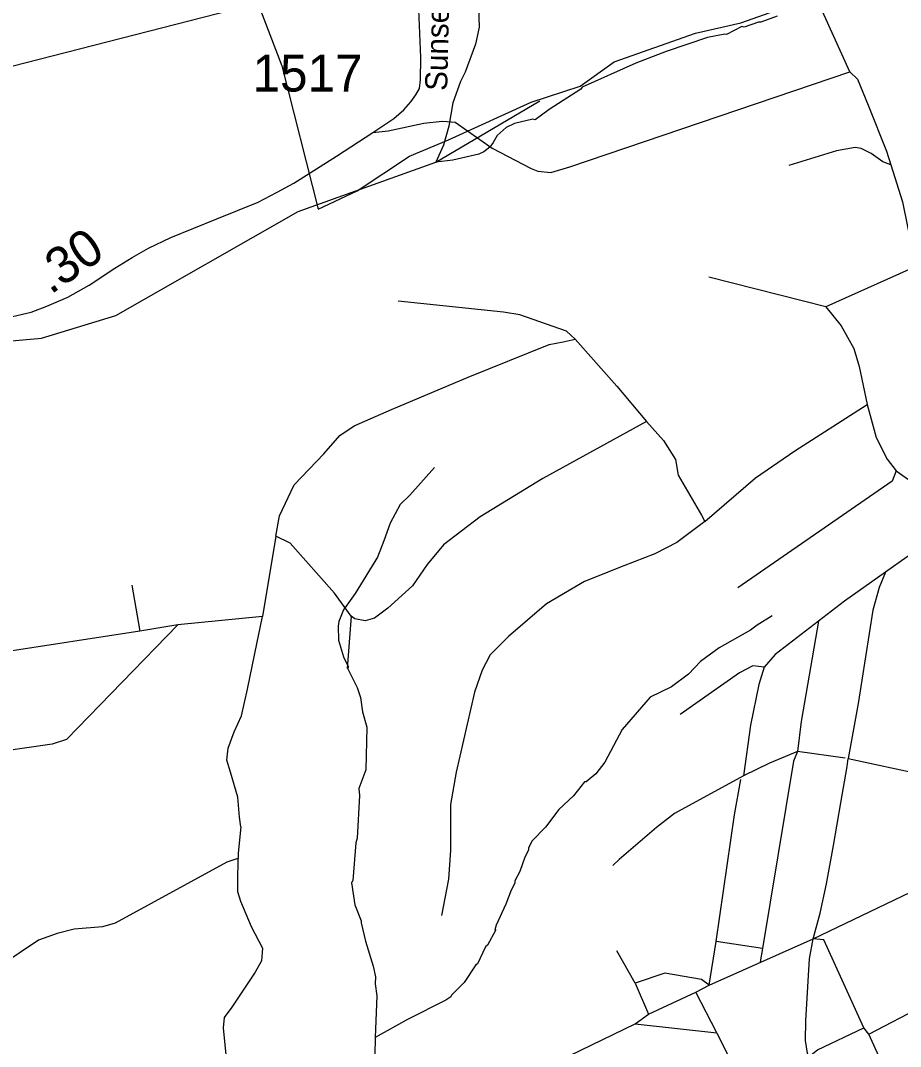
# Model space of a CAD drawing. Extents: x 1248224 to 1454986, y 825081 to 985870.
# Drawn here: x 1362257 to 1365233, y 886392 to 889863 of the extents above; entities that cross this region are included whole.
import ezdxf

# ---------------------------------------------------------------- set-up
doc = ezdxf.new("R2010")
doc.units = 0
for name, color, linetype in [('Exist Boundary Political City Limit New', 7, 'Continuous'), ('Exist Hydrographic Creek Single Shore', 7, 'Continuous'), ('Exist Hydrographic Misc Water Feature', 7, 'Continuous'), ('Exist Road Non-System Type 51', 7, 'Continuous'), ('Exist Road Secondary Mileage Hundredths English Label', 7, 'Continuous'), ('Exist Road Secondary Type 51 Attributed', 7, 'Continuous'), ('Exist Road Secondary Type 51 Label', 7, 'Continuous'), ('Exist Road Secondary Type 51 Number Label', 7, 'Continuous'), ('Map Preparation Boundary City Limit Buffer Line', 7, 'Continuous')]:
    doc.layers.add(name, color=color, linetype=linetype)

msp = doc.modelspace()

# ---------------------------------------------------------------- linework, layer by layer
at = {"layer": 'Exist Boundary Political City Limit New'}
msp.add_lwpolyline([(1361730.6, 889268.7), (1362210, 889352.3), (1362227.6, 889708.8), (1363059.9, 889922), (1363140, 889710.4), (1363263, 889225.1), (1363395, 889286.5), (1363572.6, 889404.4), (1363703.8, 889459.3), (1363983.8, 889587.2), (1364149.5, 889641.1), (1364264.8, 889723.7), (1364539.6, 889820.5), (1364692.9, 889855.9), (1365170.1, 890024.5)], dxfattribs=at)
at = {"layer": 'Exist Hydrographic Creek Single Shore'}
msp.add_lwpolyline([(1360414, 888237.2), (1360995.2, 888490.4), (1361282.1, 888635.6), (1361734.2, 888734.9), (1362327.2, 888788.6), (1362579.2, 888865.6), (1363196.2, 889217.6), (1363661.7, 889383.8), (1364013.2, 889591.9)], dxfattribs=at)
at = {"layer": 'Exist Hydrographic Misc Water Feature'}
for points in [[(1363803.4, 889971.3), (1363807.9, 889840.8), (1363795.2, 889783.5), (1363761.1, 889688.3), (1363744.4, 889656.7), (1363718.8, 889585.3), (1363705.1, 889505.5), (1363687.6, 889442), (1363661.7, 889383.8)], [(1364815.4, 889878.2), (1364760.9, 889857.4), (1364752.9, 889857.6), (1364704.5, 889840.7), (1364696.6, 889843), (1364644, 889816.1), (1364638.6, 889817.6), (1364579.7, 889805.6), (1364440.7, 889758.8), (1364337.9, 889719.1), (1364156, 889637.3), (1364151.9, 889631.3), (1364044.3, 889561.8), (1363997.6, 889526.9), (1363989.6, 889529.1), (1363927.2, 889514.5), (1363898.9, 889501.1), (1363868.4, 889473.9), (1363855.8, 889450.2), (1363843.5, 889434.4), (1363823.2, 889418.9), (1363807, 889411.2), (1363718.5, 889391.3), (1363661.7, 889383.8)], [(1363657.4, 888350.7), (1363573.3, 888256.6), (1363540.6, 888225.3), (1363507.2, 888162.1), (1363486, 888102.6), (1363464.6, 888047.1), (1363388.3, 887924.8), (1363348.8, 887869.7), (1363333.8, 887830.1), (1363331.5, 887814.2), (1363332.5, 887766.1), (1363349.2, 887709.7), (1363364.5, 887677.4), (1363364.3, 887669.4), (1363394.9, 887606.7), (1363406.2, 887572.4), (1363413.1, 887524.2), (1363427.9, 887471.9), (1363424.8, 887328), (1363401.3, 887264.5), (1363402.8, 887240.5), (1363395.6, 887096.7), (1363391.2, 887080.8), (1363380.4, 886953.1), (1363376.3, 886945.2), (1363387.5, 886871.3), (1363409.4, 886816.4), (1363408.7, 886809.9), (1363423.5, 886747.5), (1363450, 886663.4), (1363457.2, 886627.2), (1363456.6, 886603.2), (1363461.8, 886563.1), (1363456.3, 886422.1)], [(1364798.4, 887848.6), (1364747.7, 887817.8), (1364725.3, 887800.2), (1364619.9, 887740.7), (1364557, 887694.1), (1364515.9, 887651.1), (1364459, 887608.4), (1364386.2, 887574.1), (1364291.8, 887464.1), (1364233.4, 887353.5), (1364202.4, 887314.3), (1364169.8, 887287), (1364163.9, 887287.1), (1364126.9, 887239.9), (1364077.7, 887193.1), (1364032.4, 887134.1), (1363987.4, 887087.2), (1363974.9, 887063.4), (1363974.7, 887055.5), (1363962.2, 887031.7), (1363945.2, 886984.1), (1363928.5, 886952.4), (1363928.3, 886944.4), (1363915.8, 886920.8), (1363898.6, 886873.2), (1363865.1, 886801.9), (1363860.7, 886786), (1363864.7, 886785.9), (1363835.6, 886734.6), (1363829.4, 886728.7), (1363802.2, 886671.4), (1363796.9, 886668.1), (1363756.8, 886608.4), (1363713.9, 886565.4), (1363711.7, 886559.5), (1363695.4, 886547.8), (1363566, 886482.8), (1363456.3, 886422.1)], [(1363456.3, 886422.1), (1363455.3, 886363.3)]]:
    msp.add_lwpolyline(points, dxfattribs=at)
at = {"layer": 'Exist Road Non-System Type 51'}
for p, q in [((1365061.7, 889689.5), (1364947.1, 889944.1)), ((1363120.7, 888118.5), (1363074.8, 887846.4)), ((1362633.5, 887952.5), (1362660.3, 887796.5)), ((1363074.8, 887846.4), (1362788.6, 887817.9)), ((1363375, 887848.2), (1363361.4, 887670.2)), ((1364765.9, 886722.8), (1364609.9, 886746.7)), ((1364335.8, 886606), (1364273.9, 886715.7)), ((1365125.7, 886433.3), (1365528.8, 886643.3)), ((1364335.8, 886606), (1364381.1, 886501.1)), ((1364612.2, 886437.4), (1364540.8, 886575.7)), ((1364335.8, 886468.4), (1364612.2, 886437.4)), ((1364612.2, 886437.4), (1364657.5, 886344.4))]:
    msp.add_line(p, q, dxfattribs=at)
for points in [[(1363448.2, 889484.5), (1363499.8, 889490.1), (1363621, 889515.9), (1363682.7, 889522.6), (1363699.6, 889521.5), (1363726.5, 889519.3), (1363851.7, 889431.5), (1363983.3, 889362.7), (1364006.9, 889353.7), (1364050.5, 889349), (1364114.6, 889368), (1365061.7, 889689.5), (1365088, 889665), (1365123.9, 889577.4), (1365185.6, 889421.3)], [(1365200.1, 889375.3), (1365172.9, 889384.9), (1365133.5, 889413.6), (1365099.4, 889429.7), (1365079.7, 889433.3), (1365017, 889422.6), (1364855.8, 889372.4)], [(1365185.6, 889421.3), (1365200.1, 889375.3), (1365239.9, 889249.8), (1365270.5, 889099.8), (1365294.9, 889035.5)], [(1365294.9, 889035.5), (1364979.9, 888894.7)], [(1364979.9, 888894.7), (1364584.7, 888994.9)], [(1364133.1, 888785.6), (1364103.3, 888811.8), (1363945.7, 888867.4), (1363890.1, 888876.4), (1363533.7, 888914)], [(1364979.9, 888894.7), (1365031.9, 888830.4), (1365074.7, 888753.9), (1365093.1, 888692.7), (1365120.6, 888564.1)], [(1363120.7, 888118.5), (1363132.2, 888187.1), (1363182.3, 888292), (1363282.3, 888396.9), (1363337.1, 888458.9), (1363384.8, 888492.3), (1363511.1, 888547.2), (1363770.9, 888656.9), (1364044.9, 888766.6), (1364092.6, 888776.1), (1364133.1, 888785.6)], [(1364133.1, 888785.6), (1364273.7, 888625.9), (1364373.5, 888506.4)], [(1364571.5, 888168), (1364742.6, 888316.1), (1364876.1, 888406.7), (1365120.6, 888564.1)], [(1365120.6, 888564.1), (1365151.2, 888452.4), (1365187.9, 888379), (1365218.5, 888339.2), (1365279.7, 888296.3), (1365346.9, 888255)], [(1364373.5, 888506.4), (1364023.2, 888313.2), (1363811.1, 888184.4), (1363687.2, 888089), (1363632.4, 888022.3), (1363582.3, 887950.7), (1363498.9, 887874.4), (1363453.7, 887841), (1363422.7, 887831.5), (1363386.9, 887838.6), (1363375, 887848.2)], [(1364373.5, 888506.4), (1364430.9, 888442.2), (1364471.5, 888377.9), (1364481, 888325.4), (1364559.6, 888189.5), (1364571.5, 888168)], [(1365218.5, 888339.2), (1365204.9, 888304.2), (1364683, 887944.1)], [(1364571.5, 888168), (1364476.2, 888096.5), (1364402.3, 888058.3), (1364297.5, 888017.8), (1364164, 887965.3), (1364035.4, 887889), (1363906.7, 887779.3), (1363844.7, 887717.3), (1363818.5, 887664.8), (1363792.3, 887590.9), (1363730.4, 887320.2), (1363711.3, 887210.5), (1363711.3, 887055.4), (1363704.2, 886957.7), (1363680.5, 886835)], [(1365377.6, 888134.1), (1365328.6, 888094.3), (1365255.2, 888048.4), (1365181.8, 887996.3)], [(1363375, 887848.2), (1363318.5, 887925.3), (1363168.4, 888094.7), (1363120.7, 888118.5)], [(1365181.8, 887996.3), (1365044.1, 887898.4), (1364955.4, 887831)], [(1365181.8, 887996.3), (1365160.4, 887944.3), (1365139, 887867.8), (1365090, 887552.5), (1365056.4, 887365.8)], [(1363002.1, 887134.9), (1362997.7, 887167.5), (1362991.6, 887235.2), (1362967, 887319.3), (1362954.7, 887360.3), (1362958.8, 887401.3), (1362979.3, 887456.7), (1363003.9, 887510), (1363024.4, 887600.3), (1363049, 887721.3), (1363074.8, 887846.4)], [(1364955.4, 887831), (1364808.6, 887717.8), (1364771.9, 887674.9), (1364753.6, 887616.8), (1364726, 887479), (1364701.6, 887307.6)], [(1364955.4, 887831), (1364897.3, 887491.3), (1364885.1, 887390.2)], [(1362788.6, 887817.9), (1362660.3, 887796.5), (1362192.8, 887724.8), (1362053.1, 887706.9), (1361701.3, 887659.7)], [(1362788.6, 887817.9), (1362412.4, 887430.7), (1362364, 887414.6), (1362020.1, 887364.4), (1361766.8, 887325.8)], [(1364771.9, 887674.9), (1364733.2, 887680.1), (1364687.9, 887656.2), (1364487.8, 887515.5)], [(1364885.1, 887390.2), (1364789.7, 887349.8), (1364701.6, 887307.6)], [(1364885.1, 887390.2), (1364870.7, 887357.2), (1364765.9, 886722.8), (1364758.7, 886677.5)], [(1365045.7, 887367.2), (1364885.1, 887390.2)], [(1364937.6, 886756), (1364961.1, 886842.7), (1364982.5, 886941.7), (1365006.9, 887071.7), (1365031.4, 887215.6), (1365052.8, 887339.1), (1365056.4, 887365.8)], [(1365056.4, 887365.8), (1365307.7, 887311.7)], [(1364701.6, 887307.6), (1364468.8, 887179.8), (1364407.9, 887133.1), (1364281.5, 887023.9), (1364260.1, 887003.5)], [(1364586, 886598.9), (1364609.9, 886746.7), (1364671.8, 887176), (1364693.3, 887295.2)], [(1364937.6, 886756), (1365376.9, 886966.3), (1365516.5, 887042.4), (1365661.9, 887118.7), (1365817, 887201.1)], [(1363002.1, 887134.9), (1362992.4, 887045.7), (1362990.5, 886970.2), (1362990.5, 886915.9), (1363000.2, 886882.9), (1363037, 886797.6), (1363075.7, 886724.5)], [(1362991.8, 887028.2), (1362954.7, 887015.2), (1362576.7, 886809.4), (1362534.1, 886796.4), (1362437.7, 886789), (1362380.3, 886774.2), (1362317.3, 886751.9), (1362252.4, 886707.4), (1362163.5, 886648.1), (1362069, 886555.3), (1361987.5, 886483)], [(1364114.2, 886361.1), (1364335.8, 886468.4), (1364381.1, 886501.1), (1364540.8, 886575.7), (1364586, 886598.9), (1364937.6, 886756)], [(1364931.5, 886330.9), (1364918.3, 886368.7), (1364912.2, 886411.5), (1364913.2, 886477.9), (1364920.3, 886612.6), (1364925.4, 886688.7), (1364937.6, 886756)], [(1365275.8, 886104.2), (1365125.7, 886433.3), (1365109, 886454.8), (1364973.3, 886752.5), (1364937.6, 886756)], [(1363075.7, 886724.5), (1363071.8, 886681.4), (1363050.5, 886642.6), (1362971.1, 886524.4), (1362945.9, 886489.5), (1362942.1, 886454.6), (1362952.7, 886352.2)], [(1364586, 886598.9), (1364559.8, 886617.9), (1364435.9, 886639.4), (1364335.8, 886606)], [(1364919.7, 886353.9), (1364952.5, 886380.7), (1365109, 886454.8)]]:
    msp.add_lwpolyline(points, dxfattribs=at)
at = {"layer": 'Exist Road Secondary Type 51 Attributed'}
msp.add_lwpolyline([(1362229.7, 888862.3), (1362292.3, 888876.9), (1362345.4, 888896.9), (1362417.3, 888927.6), (1362489.2, 888967.6), (1362575.6, 889025.3), (1362634.5, 889061.4), (1362689.8, 889092.9), (1362765.5, 889129.1), (1362920.5, 889192.1), (1363060, 889249), (1363124.2, 889282.1), (1363180.7, 889312.8), (1363325.6, 889404.3), (1363448.2, 889484.5), (1363519.4, 889531.9), (1363553.2, 889561.1), (1363576.6, 889588), (1363594.3, 889611.9), (1363605.8, 889633.4), (1363609.7, 889662.6), (1363610.5, 889738.7), (1363603.9, 889901)], dxfattribs=at)
at = {"layer": 'Map Preparation Boundary City Limit Buffer Line'}
msp.add_lwpolyline([(1361730.6, 889268.7), (1362210, 889352.3), (1362227.6, 889708.8), (1363059.9, 889922), (1363140, 889710.4), (1363263, 889225.1), (1363395, 889286.5), (1363572.6, 889404.4), (1363703.8, 889459.3), (1363983.8, 889587.2), (1364149.5, 889641.1), (1364264.8, 889723.7), (1364539.6, 889820.5), (1364692.9, 889855.9), (1365170.1, 890024.5)], dxfattribs=at)

# ---------------------------------------------------------------- texts
at = {"layer": 'Exist Road Secondary Mileage Hundredths English Label'}
msp.add_text('.30', height=125, rotation=34.6617, dxfattribs=at).set_placement((1362357.9, 888934.1))
at = {"layer": 'Exist Road Secondary Type 51 Label'}
msp.add_text('Sunset Dr', height=75, rotation=88.7412, dxfattribs=at).set_placement((1363699.8, 889624.7))
at = {"layer": 'Exist Road Secondary Type 51 Number Label'}
msp.add_text('1517', height=125, dxfattribs=at).set_placement((1363041.5, 889623.1))

doc.saveas('drawing.dxf')
